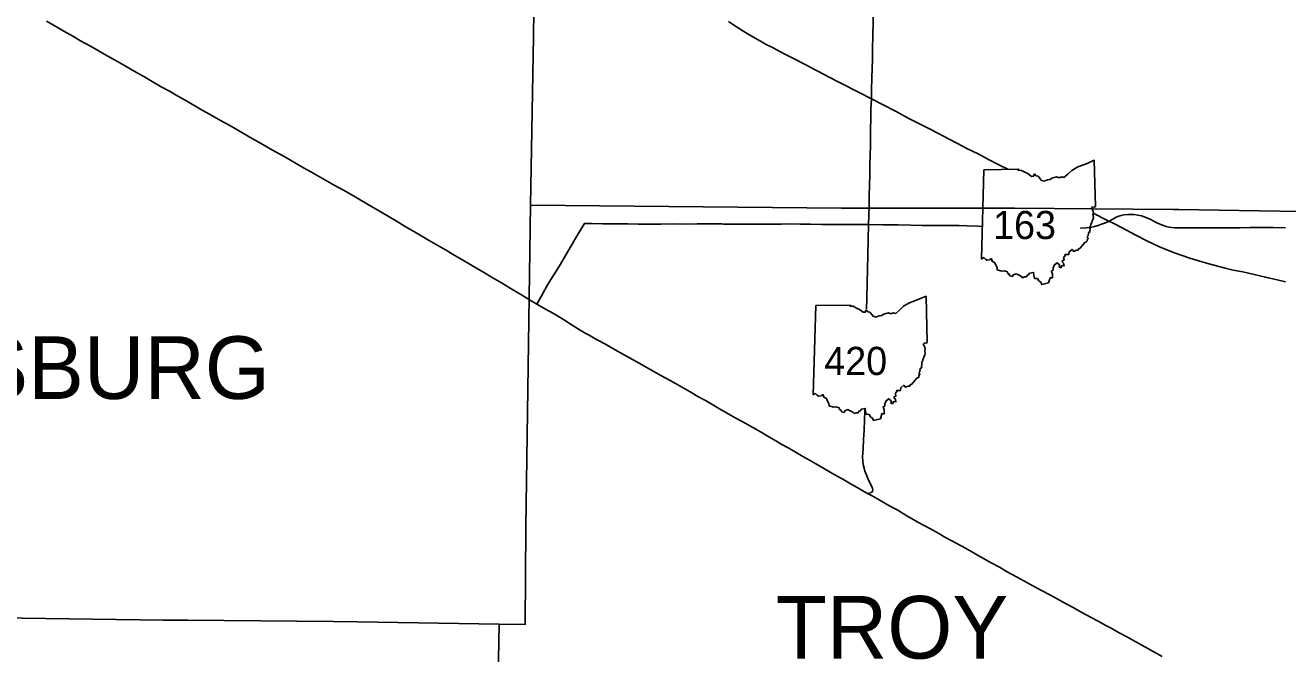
# Model space of a CAD drawing. Extents: x -232 to 448, y 619 to 1059.
# Drawn here: x 160.32 to 201.69, y 864.09 to 884.69 of the extents above; entities that cross this region are included whole.
import ezdxf

# ---------------------------------------------------------------- set-up
doc = ezdxf.new("R2010")
doc.units = 0
doc.layers.add('Default', color=7, linetype='Continuous')

msp = doc.modelspace()

# ---------------------------------------------------------------- linework, layer by layer
at = {"layer": 'Default'}
for p, q in [((191.654, 877.029), (191.736, 879.957)), ((191.654, 877.029), (191.736, 879.957)), ((186.14, 872.573), (186.222, 875.501)), ((186.14, 872.573), (186.222, 875.501))]:
    msp.add_line(p, q, dxfattribs=at)
for points in [[(176.876, 878.799), (176.972, 884.326), (177.007, 886.891), (177.042, 889.781), (177.099, 892.328), (177.149, 895.25), (177.426, 897.176), (177.43, 897.648), (177.452, 900.691), (177.465, 902.825), (177.493, 906.212), (177.49, 908.408), (177.48, 911.093), (177.31, 917.395)], [(188.048, 882.277), (188.052, 882.601), (188.063, 882.96), (188.07, 883.285), (188.08, 883.582), (188.088, 883.925), (188.098, 884.35), (188.106, 884.816), (188.115, 885.175), (188.132, 885.575), (188.139, 885.869), (188.141, 885.934)], [(161.013, 884.824), (161.342, 884.637), (161.587, 884.497), (161.877, 884.331), (162.135, 884.18), (162.456, 884.001), (162.746, 883.84), (162.927, 883.734), (163.151, 883.612), (163.417, 883.463), (163.969, 883.14), (164.202, 883.007), (164.474, 882.846), (164.774, 882.676), (165.042, 882.527), (165.27, 882.396), (165.56, 882.232), (165.874, 882.055), (166.094, 881.922), (166.358, 881.776), (166.717, 881.573), (167.025, 881.401), (167.414, 881.177), (167.736, 880.994), (168.109, 880.785), (168.423, 880.602), (168.822, 880.378), (169.195, 880.165), (169.442, 880.021), (169.68, 879.884), (170.063, 879.666), (170.446, 879.455), (170.746, 879.285), (171.074, 879.099), (171.352, 878.936), (171.664, 878.751), (172.061, 878.521), (172.448, 878.293), (172.768, 878.1), (173.132, 877.883), (173.539, 877.649), (173.92, 877.427), (174.111, 877.314)], [(183.36, 884.814), (183.623, 884.639), (183.866, 884.489), (184.091, 884.354), (184.333, 884.21), (184.6, 884.059), (184.824, 883.948), (185.169, 883.768), (185.518, 883.587), (185.882, 883.404), (186.231, 883.221), (186.54, 883.059)], [(186.54, 883.059), (186.623, 883.015), (187.027, 882.8), (187.652, 882.485), (188.048, 882.277)], [(187.891, 875.397), (187.899, 875.739), (187.908, 876.24), (187.918, 876.696), (187.932, 877.157), (187.945, 877.666), (187.952, 878.157), (187.963, 878.436), (187.97, 878.795), (187.979, 879.112), (187.983, 879.438), (187.991, 879.787), (187.998, 880.126), (188.005, 880.444), (188.015, 880.733), (188.019, 880.955), (188.02, 881.275), (188.029, 881.632), (188.034, 881.953), (188.048, 882.277)], [(188.048, 882.277), (188.408, 882.092), (188.854, 881.86), (189.252, 881.651), (189.602, 881.471), (189.929, 881.307), (190.241, 881.141), (190.57, 880.969), (190.865, 880.82), (191.202, 880.645), (191.543, 880.475), (191.89, 880.292), (192.25, 880.107), (192.522, 879.971)], [(191.736, 879.957), (192.872, 879.977), (192.855, 879.941), (192.962, 879.934), (193.076, 879.871), (193.172, 879.832), (193.29, 879.739), (193.361, 879.74), (193.39, 879.816), (193.444, 879.757), (193.508, 879.746), (193.619, 879.606), (193.711, 879.576), (193.82, 879.624), (193.902, 879.632), (193.962, 879.679), (194.118, 879.72), (194.161, 879.696), (194.244, 879.701), (194.285, 879.719), (194.357, 879.702), (194.484, 879.809), (194.615, 879.935), (194.815, 880.053), (195.115, 880.165), (195.352, 880.266), (195.386, 878.746)], [(191.736, 879.957), (192.872, 879.977), (192.855, 879.941), (192.962, 879.934), (193.076, 879.871), (193.172, 879.832), (193.29, 879.739), (193.361, 879.74), (193.39, 879.816), (193.444, 879.757), (193.508, 879.746), (193.619, 879.606), (193.711, 879.576), (193.82, 879.624), (193.902, 879.632), (193.962, 879.679), (194.118, 879.72), (194.161, 879.696), (194.244, 879.701), (194.285, 879.719), (194.357, 879.702), (194.484, 879.809), (194.615, 879.935), (194.815, 880.053), (195.115, 880.165), (195.352, 880.266), (195.386, 878.746)], [(175.848, 865.062), (176.706, 865.049), (176.728, 868.248), (176.759, 870.486), (176.876, 878.799)], [(176.876, 878.799), (187.063, 878.696), (187.333, 878.694), (192.542, 878.691), (192.737, 878.696), (197.929, 878.648), (198.121, 878.648), (203.41, 878.563), (203.549, 878.566), (208.923, 878.575)], [(195.386, 878.746), (195.351, 878.724), (195.297, 878.734), (195.26, 878.692), (195.306, 878.621), (195.327, 878.546), (195.308, 878.463), (195.327, 878.394), (195.314, 878.337), (195.28, 878.28), (195.268, 878.226), (195.239, 878.169), (195.241, 878.137), (195.214, 878.112), (195.219, 878.016), (195.205, 877.964), (195.209, 877.918), (195.164, 877.906), (195.175, 877.869), (195.146, 877.84), (195.152, 877.79), (195.12, 877.758), (195.151, 877.694), (195.126, 877.674), (195.105, 877.597), (195.047, 877.581), (194.932, 877.439), (194.891, 877.385), (194.845, 877.372), (194.82, 877.317), (194.764, 877.317), (194.678, 877.279), (194.623, 877.344), (194.526, 877.265), (194.515, 877.174), (194.393, 877.177), (194.398, 877.131), (194.37, 877.117), (194.345, 877.071), (194.36, 876.989), (194.303, 876.968), (194.31, 876.92), (194.346, 876.891), (194.363, 876.8), (194.302, 876.818), (194.252, 876.741), (194.201, 876.759), (194.217, 876.824), (194.131, 876.903), (194.049, 876.84), (194.006, 876.74), (194.006, 876.672), (193.945, 876.632), (193.984, 876.536), (193.977, 876.471), (193.978, 876.409), (193.902, 876.411), (193.855, 876.243)], [(195.386, 878.746), (195.351, 878.724), (195.297, 878.734), (195.26, 878.692), (195.306, 878.621), (195.327, 878.546), (195.308, 878.463), (195.327, 878.394), (195.314, 878.337), (195.28, 878.28), (195.268, 878.226), (195.239, 878.169), (195.241, 878.137), (195.214, 878.112), (195.219, 878.016), (195.205, 877.964), (195.209, 877.918), (195.164, 877.906), (195.175, 877.869), (195.146, 877.84), (195.152, 877.79), (195.12, 877.758), (195.151, 877.694), (195.126, 877.674), (195.105, 877.597), (195.047, 877.581), (194.932, 877.439), (194.891, 877.385), (194.845, 877.372), (194.82, 877.317), (194.764, 877.317), (194.678, 877.279), (194.623, 877.344), (194.526, 877.265), (194.515, 877.174), (194.393, 877.177), (194.398, 877.131), (194.37, 877.117), (194.345, 877.071), (194.36, 876.989), (194.303, 876.968), (194.31, 876.92), (194.346, 876.891), (194.363, 876.8), (194.302, 876.818), (194.252, 876.741), (194.201, 876.759), (194.217, 876.824), (194.131, 876.903), (194.049, 876.84), (194.006, 876.74), (194.006, 876.672), (193.945, 876.632), (193.984, 876.536), (193.977, 876.471), (193.978, 876.409), (193.902, 876.411), (193.855, 876.243)], [(194.896, 878.037), (194.924, 878.037), (195.084, 878.048), (195.224, 878.062), (195.361, 878.094), (195.477, 878.129), (195.592, 878.166), (195.714, 878.215), (195.843, 878.267), (195.958, 878.332), (196.072, 878.396), (196.157, 878.433), (196.233, 878.455), (196.321, 878.472), (196.449, 878.488), (196.539, 878.492), (196.662, 878.484), (196.782, 878.467), (196.903, 878.441), (197.068, 878.382), (197.202, 878.32), (197.358, 878.235), (197.476, 878.18), (197.592, 878.135), (197.702, 878.1), (197.808, 878.075), (197.896, 878.064), (197.99, 878.05), (198.131, 878.047), (198.324, 878.048), (198.446, 878.049)], [(195.332, 878.529), (195.363, 878.513), (195.724, 878.328), (196.078, 878.145), (196.382, 877.986), (196.735, 877.801), (197.034, 877.652), (197.304, 877.518), (197.507, 877.422), (197.707, 877.338), (197.945, 877.241), (198.226, 877.142), (198.45, 877.066), (198.762, 876.97), (199.07, 876.88), (199.355, 876.803), (199.645, 876.728), (199.904, 876.668), (200.218, 876.605), (200.592, 876.52), (200.963, 876.438), (201.341, 876.347), (201.616, 876.277)], [(177.085, 875.549), (177.224, 875.796), (177.415, 876.135), (177.546, 876.355), (177.662, 876.545), (177.856, 876.861), (178.023, 877.14), (178.209, 877.463), (178.444, 877.851), (178.644, 878.19), (178.897, 878.19), (179.245, 878.186), (179.515, 878.185), (179.753, 878.181), (180.054, 878.177), (180.419, 878.173), (180.749, 878.173), (181.144, 878.174), (181.536, 878.184), (181.96, 878.174), (182.341, 878.177), (182.759, 878.178), (183.15, 878.177)], [(183.15, 878.177), (183.198, 878.176), (183.542, 878.176), (183.915, 878.174), (184.298, 878.173), (184.336, 878.173)], [(184.336, 878.173), (184.712, 878.174), (185.094, 878.175), (185.364, 878.177), (185.708, 878.173), (186.05, 878.167), (186.415, 878.164), (186.749, 878.16), (187.1, 878.158), (187.501, 878.157), (187.952, 878.157)], [(187.952, 878.157), (188.427, 878.151), (188.923, 878.144), (189.345, 878.136), (189.714, 878.13), (190.079, 878.129), (190.478, 878.13), (190.731, 878.132), (190.85, 878.126)], [(190.85, 878.126), (190.921, 878.123), (191.183, 878.116), (191.535, 878.101), (191.684, 878.096)], [(198.446, 878.049), (198.562, 878.05), (198.978, 878.052), (199.355, 878.046), (199.75, 878.047), (200.117, 878.05), (200.456, 878.059), (200.851, 878.062), (201.228, 878.061), (201.622, 878.048)], [(174.111, 877.314), (174.292, 877.206), (174.584, 877.034), (174.622, 877.012)], [(193.855, 876.243), (193.723, 876.21), (193.631, 876.191), (193.598, 876.268), (193.532, 876.308), (193.49, 876.385), (193.395, 876.395), (193.373, 876.501), (193.362, 876.587), (193.233, 876.565), (193.197, 876.513), (193.152, 876.499), (193.125, 876.446), (193.062, 876.442), (192.995, 876.417), (192.952, 876.469), (192.842, 876.521), (192.792, 876.547), (192.689, 876.506), (192.667, 876.456), (192.585, 876.478), (192.566, 876.533), (192.516, 876.55), (192.505, 876.608), (192.398, 876.639), (192.317, 876.627), (192.174, 876.674), (192.165, 876.75), (192.116, 876.844), (192.091, 876.909), (192, 876.958), (191.981, 877.036), (191.952, 877.033), (191.926, 877.002), (191.825, 876.988), (191.785, 877.019), (191.729, 877.073), (191.654, 877.029)], [(193.855, 876.243), (193.723, 876.21), (193.631, 876.191), (193.598, 876.268), (193.532, 876.308), (193.49, 876.385), (193.395, 876.395), (193.373, 876.501), (193.362, 876.587), (193.233, 876.565), (193.197, 876.513), (193.152, 876.499), (193.125, 876.446), (193.062, 876.442), (192.995, 876.417), (192.952, 876.469), (192.842, 876.521), (192.792, 876.547), (192.689, 876.506), (192.667, 876.456), (192.585, 876.478), (192.566, 876.533), (192.516, 876.55), (192.505, 876.608), (192.398, 876.639), (192.317, 876.627), (192.174, 876.674), (192.165, 876.75), (192.116, 876.844), (192.091, 876.909), (192, 876.958), (191.981, 877.036), (191.952, 877.033), (191.926, 877.002), (191.825, 876.988), (191.785, 877.019), (191.729, 877.073), (191.654, 877.029)], [(174.622, 877.012), (174.975, 876.81), (175.368, 876.576), (175.617, 876.426), (175.921, 876.251), (176.211, 876.075), (176.503, 875.903), (176.578, 875.858)], [(176.578, 875.858), (176.847, 875.695), (177.085, 875.549), (177.367, 875.386), (177.647, 875.227), (177.955, 875.042), (178.247, 874.858), (178.504, 874.7), (178.685, 874.592), (178.798, 874.528), (179.042, 874.392), (179.336, 874.233), (179.573, 874.099), (179.831, 873.957), (180.121, 873.792), (180.438, 873.612), (180.817, 873.4), (181.166, 873.204), (181.452, 873.043), (181.807, 872.852), (182.114, 872.671), (182.358, 872.524), (182.61, 872.386), (182.849, 872.245), (183.129, 872.084), (183.375, 871.946), (183.508, 871.871)], [(186.222, 875.501), (187.359, 875.521), (187.341, 875.485), (187.448, 875.478), (187.562, 875.415), (187.658, 875.376), (187.776, 875.283), (187.847, 875.284), (187.876, 875.36), (187.93, 875.301), (187.995, 875.29), (188.105, 875.15), (188.197, 875.12), (188.306, 875.168), (188.388, 875.176), (188.448, 875.223), (188.604, 875.264), (188.647, 875.24), (188.73, 875.245), (188.772, 875.263), (188.844, 875.246), (188.97, 875.353), (189.101, 875.479), (189.301, 875.597), (189.601, 875.709), (189.838, 875.81), (189.873, 874.29)], [(186.222, 875.501), (187.359, 875.521), (187.341, 875.485), (187.448, 875.478), (187.562, 875.415), (187.658, 875.376), (187.776, 875.283), (187.847, 875.284), (187.876, 875.36), (187.93, 875.301), (187.995, 875.29), (188.105, 875.15), (188.197, 875.12), (188.306, 875.168), (188.388, 875.176), (188.448, 875.223), (188.604, 875.264), (188.647, 875.24), (188.73, 875.245), (188.772, 875.263), (188.844, 875.246), (188.97, 875.353), (189.101, 875.479), (189.301, 875.597), (189.601, 875.709), (189.838, 875.81), (189.873, 874.29)], [(189.873, 874.29), (189.838, 874.268), (189.783, 874.278), (189.746, 874.236), (189.792, 874.165), (189.813, 874.09), (189.794, 874.007), (189.813, 873.938), (189.8, 873.881), (189.766, 873.824), (189.754, 873.77), (189.725, 873.713), (189.728, 873.681), (189.7, 873.656), (189.705, 873.56), (189.691, 873.508), (189.696, 873.462), (189.651, 873.45), (189.661, 873.413), (189.632, 873.384), (189.638, 873.334), (189.606, 873.302), (189.637, 873.238), (189.612, 873.218), (189.591, 873.141), (189.533, 873.125), (189.418, 872.983), (189.377, 872.929), (189.331, 872.916), (189.306, 872.861), (189.25, 872.861), (189.164, 872.823), (189.109, 872.888), (189.012, 872.809), (189.001, 872.718), (188.879, 872.721), (188.884, 872.675), (188.856, 872.661), (188.832, 872.615), (188.846, 872.533), (188.789, 872.512), (188.796, 872.464), (188.832, 872.435), (188.849, 872.344), (188.788, 872.362), (188.738, 872.285), (188.687, 872.303), (188.704, 872.368), (188.617, 872.447), (188.535, 872.384), (188.492, 872.284), (188.492, 872.216), (188.431, 872.176), (188.47, 872.08), (188.463, 872.015), (188.464, 871.953), (188.388, 871.955), (188.342, 871.787)], [(189.873, 874.29), (189.838, 874.268), (189.783, 874.278), (189.746, 874.236), (189.792, 874.165), (189.813, 874.09), (189.794, 874.007), (189.813, 873.938), (189.8, 873.881), (189.766, 873.824), (189.754, 873.77), (189.725, 873.713), (189.728, 873.681), (189.7, 873.656), (189.705, 873.56), (189.691, 873.508), (189.696, 873.462), (189.651, 873.45), (189.661, 873.413), (189.632, 873.384), (189.638, 873.334), (189.606, 873.302), (189.637, 873.238), (189.612, 873.218), (189.591, 873.141), (189.533, 873.125), (189.418, 872.983), (189.377, 872.929), (189.331, 872.916), (189.306, 872.861), (189.25, 872.861), (189.164, 872.823), (189.109, 872.888), (189.012, 872.809), (189.001, 872.718), (188.879, 872.721), (188.884, 872.675), (188.856, 872.661), (188.832, 872.615), (188.846, 872.533), (188.789, 872.512), (188.796, 872.464), (188.832, 872.435), (188.849, 872.344), (188.788, 872.362), (188.738, 872.285), (188.687, 872.303), (188.704, 872.368), (188.617, 872.447), (188.535, 872.384), (188.492, 872.284), (188.492, 872.216), (188.431, 872.176), (188.47, 872.08), (188.463, 872.015), (188.464, 871.953), (188.388, 871.955), (188.342, 871.787)], [(188.342, 871.787), (188.209, 871.754), (188.117, 871.735), (188.084, 871.812), (188.019, 871.852), (187.976, 871.929), (187.881, 871.939), (187.859, 872.045), (187.848, 872.131), (187.719, 872.109), (187.684, 872.057), (187.638, 872.043), (187.611, 871.99), (187.549, 871.986), (187.482, 871.961), (187.438, 872.013), (187.328, 872.065), (187.278, 872.091), (187.175, 872.05), (187.153, 872), (187.071, 872.022), (187.052, 872.077), (187.002, 872.094), (186.991, 872.152), (186.885, 872.183), (186.803, 872.171), (186.66, 872.218), (186.651, 872.294), (186.602, 872.388), (186.577, 872.453), (186.486, 872.502), (186.468, 872.58), (186.439, 872.577), (186.412, 872.546), (186.311, 872.532), (186.271, 872.563), (186.215, 872.617), (186.14, 872.573)], [(188.342, 871.787), (188.209, 871.754), (188.117, 871.735), (188.084, 871.812), (188.019, 871.852), (187.976, 871.929), (187.881, 871.939), (187.859, 872.045), (187.848, 872.131), (187.719, 872.109), (187.684, 872.057), (187.638, 872.043), (187.611, 871.99), (187.549, 871.986), (187.482, 871.961), (187.438, 872.013), (187.328, 872.065), (187.278, 872.091), (187.175, 872.05), (187.153, 872), (187.071, 872.022), (187.052, 872.077), (187.002, 872.094), (186.991, 872.152), (186.885, 872.183), (186.803, 872.171), (186.66, 872.218), (186.651, 872.294), (186.602, 872.388), (186.577, 872.453), (186.486, 872.502), (186.468, 872.58), (186.439, 872.577), (186.412, 872.546), (186.311, 872.532), (186.271, 872.563), (186.215, 872.617), (186.14, 872.573)], [(188.088, 869.507), (188.087, 869.512), (188.065, 869.56), (188.032, 869.637), (187.968, 869.757), (187.921, 869.868), (187.876, 869.98), (187.837, 870.079), (187.81, 870.176), (187.781, 870.292), (187.769, 870.409), (187.761, 870.544), (187.776, 870.811), (187.793, 871.108), (187.807, 871.414), (187.823, 871.751), (187.837, 872.055), (187.838, 872.129)], [(183.508, 871.871), (183.626, 871.805), (183.907, 871.648), (184.164, 871.5), (184.43, 871.348), (184.69, 871.202), (184.919, 871.068), (185.118, 870.952), (185.339, 870.829), (185.585, 870.686), (185.806, 870.557), (186.043, 870.419), (186.231, 870.315)], [(186.231, 870.315), (186.25, 870.305), (186.461, 870.182), (186.701, 870.043), (186.93, 869.912), (187.11, 869.808), (187.17, 869.774)], [(187.17, 869.774), (187.277, 869.713), (187.409, 869.637), (187.579, 869.537), (187.764, 869.434), (187.924, 869.347)], [(187.924, 869.347), (187.99, 869.356), (188.029, 869.368), (188.054, 869.38), (188.075, 869.396), (188.087, 869.42), (188.092, 869.463), (188.088, 869.507)], [(187.924, 869.347), (188.072, 869.26), (188.302, 869.131), (188.545, 868.996), (188.76, 868.875), (188.909, 868.79)], [(188.909, 868.79), (188.984, 868.748), (189.209, 868.613), (189.574, 868.406), (189.964, 868.19), (190.252, 868.029), (190.454, 867.911)], [(190.454, 867.911), (190.495, 867.887), (190.824, 867.709), (191.127, 867.546), (191.419, 867.381), (191.699, 867.226), (191.989, 867.061), (192.247, 866.924), (192.493, 866.778), (192.803, 866.612), (193.045, 866.483), (193.361, 866.305), (193.646, 866.153), (193.899, 866.015), (194.131, 865.892), (194.409, 865.74), (194.661, 865.6), (194.943, 865.445), (195.254, 865.278), (195.483, 865.155), (195.729, 865.017), (195.907, 864.922), (196.171, 864.778), (196.437, 864.63), (196.715, 864.477), (197.005, 864.312), (197.298, 864.149), (197.574, 863.999)], [(159.393, 865.266), (160.219, 865.25), (164.835, 865.193), (165.646, 865.189), (170.421, 865.147), (171.205, 865.132), (175.848, 865.062)], [(175.848, 865.062), (175.809, 862.731), (186.899, 862.64), (186.703, 846.205)]]:
    msp.add_lwpolyline(points, dxfattribs=at)

# ---------------------------------------------------------------- texts
for s, height, p in [('163', 0.9234, (192.035, 877.682)), ('PERRYSBURG', 2.052, (149.127, 872.442)), ('420', 0.9234, (186.503, 873.226)), ('TROY', 2.052, (184.909, 863.93))]:
    msp.add_text(s, height=height, dxfattribs=at).set_placement(p)

doc.saveas('drawing.dxf')
